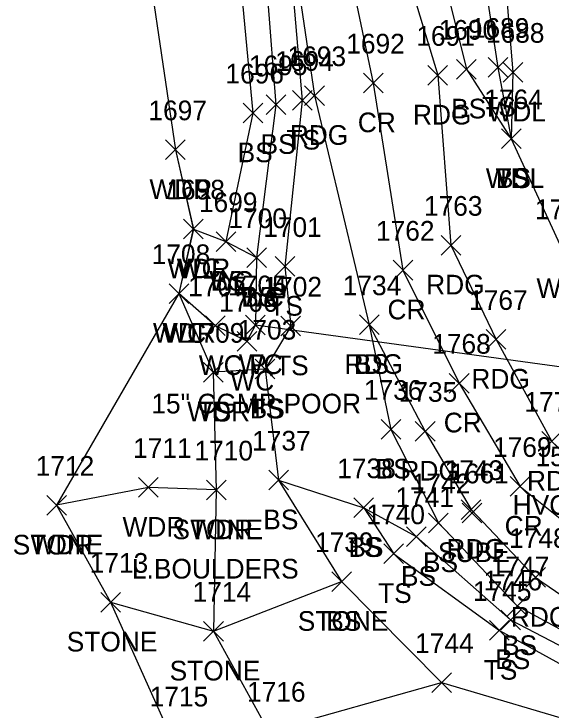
# Model space of a CAD drawing. Extents: x 1512665 to 1513714, y 110636 to 112816.
# Drawn here: x 1512664.6 to 1512719.2, y 110909.2 to 110980 of the extents above; entities that cross this region are included whole.
import ezdxf

# ---------------------------------------------------------------- set-up
doc = ezdxf.new("R2010")
doc.units = 0
for name, color, linetype in [('C_A', 7, 'Continuous'), ('D_A', 7, 'Continuous'), ('D_C', 7, 'Continuous'), ('D_I', 7, 'Continuous'), ('D_TIC', 7, 'Continuous'), ('DCP', 7, 'Continuous'), ('L_A', 7, 'Continuous'), ('L_C', 7, 'Continuous'), ('L_I', 7, 'Continuous'), ('L_TIC', 7, 'Continuous'), ('LASF', 7, 'Continuous'), ('LAWA', 7, 'Continuous'), ('LAWE', 7, 'Continuous'), ('LELB', 7, 'Continuous'), ('LSOGP', 7, 'Continuous'), ('P_A', 7, 'Continuous'), ('P_I', 7, 'Continuous'), ('P_TIC', 7, 'Continuous'), ('PEU', 7, 'Continuous'), ('PRC', 7, 'Continuous'), ('U_A', 7, 'Continuous'), ('U_I', 7, 'Continuous'), ('U_TIC', 7, 'Continuous')]:
    doc.layers.add(name, color=color, linetype=linetype)

msp = doc.modelspace()

# ---------------------------------------------------------------- linework, layer by layer
at = {"layer": 'D_TIC'}
for points in [[(1512688.113, 110947.38), (1512690.113, 110949.38)], [(1512690.113, 110947.38), (1512688.113, 110949.38)]]:
    msp.add_lwpolyline(points, dxfattribs=at)
at = {"layer": 'DCP'}
msp.add_lwpolyline([(1512689.113, 110948.38), (1512728.147, 110943.017)], dxfattribs=at)
at = {"layer": 'L_TIC'}
for points in [[(1512709.557, 110973.358), (1512711.557, 110975.358)], [(1512711.557, 110973.358), (1512709.557, 110975.358)], [(1512712.747, 110973.547), (1512714.747, 110975.547)], [(1512714.747, 110973.547), (1512712.747, 110975.547)], [(1512714.273, 110973.047), (1512716.273, 110975.047)], [(1512716.273, 110973.047), (1512714.273, 110975.047)], [(1512692.867, 110970.191), (1512694.867, 110972.191)], [(1512694.867, 110970.191), (1512692.867, 110972.191)], [(1512690.19, 110969.753), (1512692.19, 110971.753)], [(1512692.19, 110969.753), (1512690.19, 110971.753)], [(1512687.862, 110968.907), (1512689.862, 110970.907)], [(1512689.862, 110968.907), (1512687.862, 110970.907)], [(1512714.105, 110966.291), (1512716.105, 110968.291)], [(1512716.105, 110966.291), (1512714.105, 110968.291)], [(1512714.105, 110966.291), (1512716.105, 110968.291)], [(1512716.105, 110966.291), (1512714.105, 110968.291)], [(1512714.105, 110966.291), (1512716.105, 110968.291)], [(1512716.105, 110966.291), (1512714.105, 110968.291)], [(1512679.982, 110965.171), (1512681.982, 110967.171)], [(1512681.982, 110965.171), (1512679.982, 110967.171)], [(1512681.805, 110957.119), (1512683.805, 110959.119)], [(1512683.805, 110957.119), (1512681.805, 110959.119)], [(1512681.805, 110957.119), (1512683.805, 110959.119)], [(1512683.805, 110957.119), (1512681.805, 110959.119)], [(1512685.117, 110955.838), (1512687.117, 110957.838)], [(1512687.117, 110955.838), (1512685.117, 110957.838)], [(1512685.117, 110955.838), (1512687.117, 110957.838)], [(1512687.117, 110955.838), (1512685.117, 110957.838)], [(1512688.226, 110954.212), (1512690.226, 110956.212)], [(1512690.226, 110954.212), (1512688.226, 110956.212)], [(1512688.226, 110954.212), (1512690.226, 110956.212)], [(1512690.226, 110954.212), (1512688.226, 110956.212)], [(1512691.107, 110953.311), (1512693.107, 110955.311)], [(1512693.107, 110953.311), (1512691.107, 110955.311)], [(1512680.341, 110950.553), (1512682.341, 110952.553)], [(1512682.341, 110950.553), (1512680.341, 110952.553)], [(1512680.341, 110950.553), (1512682.341, 110952.553)], [(1512682.341, 110950.553), (1512680.341, 110952.553)], [(1512684.049, 110947.287), (1512686.049, 110949.287)], [(1512686.049, 110947.287), (1512684.049, 110949.287)], [(1512688.113, 110947.38), (1512690.113, 110949.38)], [(1512690.113, 110947.38), (1512688.113, 110949.38)], [(1512691.699, 110947.257), (1512693.699, 110949.257)], [(1512693.699, 110947.257), (1512691.699, 110949.257)], [(1512699.679, 110947.394), (1512701.679, 110949.394)], [(1512701.679, 110947.394), (1512699.679, 110949.394)], [(1512687.253, 110945.707), (1512689.253, 110947.707)], [(1512689.253, 110945.707), (1512687.253, 110947.707)], [(1512683.824, 110942.561), (1512685.824, 110944.561)], [(1512685.824, 110942.561), (1512683.824, 110944.561)], [(1512683.824, 110942.561), (1512685.824, 110944.561)], [(1512685.824, 110942.561), (1512683.824, 110944.561)], [(1512689.088, 110942.88), (1512691.088, 110944.88)], [(1512691.088, 110942.88), (1512689.088, 110944.88)], [(1512689.088, 110942.88), (1512691.088, 110944.88)], [(1512691.088, 110942.88), (1512689.088, 110944.88)], [(1512701.883, 110936.76), (1512703.883, 110938.76)], [(1512703.883, 110936.76), (1512701.883, 110938.76)], [(1512690.473, 110931.604), (1512692.473, 110933.604)], [(1512692.473, 110931.604), (1512690.473, 110933.604)], [(1512690.473, 110931.604), (1512692.473, 110933.604)], [(1512692.473, 110931.604), (1512690.473, 110933.604)], [(1512677.242, 110930.855), (1512679.242, 110932.855)], [(1512679.242, 110930.855), (1512677.242, 110932.855)], [(1512684.133, 110930.599), (1512686.133, 110932.599)], [(1512686.133, 110930.599), (1512684.133, 110932.599)], [(1512684.133, 110930.599), (1512686.133, 110932.599)], [(1512686.133, 110930.599), (1512684.133, 110932.599)], [(1512667.908, 110929.043), (1512669.908, 110931.043)], [(1512669.908, 110929.043), (1512667.908, 110931.043)], [(1512667.908, 110929.043), (1512669.908, 110931.043)], [(1512669.908, 110929.043), (1512667.908, 110931.043)], [(1512699.116, 110928.798), (1512701.116, 110930.798)], [(1512701.116, 110928.798), (1512699.116, 110930.798)], [(1512699.116, 110928.798), (1512701.116, 110930.798)], [(1512701.116, 110928.798), (1512699.116, 110930.798)], [(1512706.699, 110927.255), (1512708.699, 110929.255)], [(1512708.699, 110927.255), (1512706.699, 110929.255)], [(1512704.458, 110925.858), (1512706.458, 110927.858)], [(1512706.458, 110925.858), (1512704.458, 110927.858)], [(1512702.167, 110924.12), (1512704.167, 110926.12)], [(1512704.167, 110924.12), (1512702.167, 110926.12)], [(1512696.868, 110921.288), (1512698.868, 110923.288)], [(1512698.868, 110921.288), (1512696.868, 110923.288)], [(1512696.868, 110921.288), (1512698.868, 110923.288)], [(1512698.868, 110921.288), (1512696.868, 110923.288)], [(1512673.395, 110919.187), (1512675.395, 110921.187)], [(1512675.395, 110919.187), (1512673.395, 110921.187)], [(1512714.725, 110918.825), (1512716.725, 110920.825)], [(1512716.725, 110918.825), (1512714.725, 110920.825)], [(1512714.037, 110917.398), (1512716.037, 110919.398)], [(1512716.037, 110917.398), (1512714.037, 110919.398)], [(1512683.852, 110916.242), (1512685.852, 110918.242)], [(1512685.852, 110916.242), (1512683.852, 110918.242)], [(1512683.852, 110916.242), (1512685.852, 110918.242)], [(1512685.852, 110916.242), (1512683.852, 110918.242)], [(1512712.906, 110916.322), (1512714.906, 110918.322)], [(1512714.906, 110916.322), (1512712.906, 110918.322)], [(1512707.034, 110911.026), (1512709.034, 110913.026)], [(1512709.034, 110911.026), (1512707.034, 110913.026)], [(1512707.034, 110911.026), (1512709.034, 110913.026)], [(1512709.034, 110911.026), (1512707.034, 110913.026)], [(1512707.034, 110911.026), (1512709.034, 110913.026)], [(1512709.034, 110911.026), (1512707.034, 110913.026)]]:
    msp.add_lwpolyline(points, dxfattribs=at)
at = {"layer": 'LASF'}
for points in [[(1512685.133, 110931.599), (1512684.852, 110917.242), (1512690.439, 110907.088), (1512708.034, 110912.026)], [(1512668.908, 110930.043), (1512674.395, 110920.187), (1512684.852, 110917.242), (1512697.868, 110922.288), (1512708.034, 110912.026)]]:
    msp.add_lwpolyline(points, dxfattribs=at)
at = {"layer": 'LAWA'}
for points in [[(1512710.398, 111049.292), (1512711.412, 111016.721), (1512713.495, 110995.455), (1512715.273, 110974.047), (1512715.105, 110967.291), (1512720.25, 110956.119), (1512721.894, 110948.789)], [(1512677.498, 111048.509), (1512677.691, 111023.859), (1512677.106, 110992.557), (1512680.982, 110966.171), (1512682.805, 110958.119), (1512681.341, 110951.553), (1512684.824, 110943.561), (1512685.133, 110931.599), (1512678.242, 110931.855), (1512668.908, 110930.043)]]:
    msp.add_lwpolyline(points, dxfattribs=at)
at = {"layer": 'LAWE'}
msp.add_lwpolyline([(1512682.805, 110958.119), (1512686.117, 110956.838), (1512689.226, 110955.212), (1512689.113, 110948.38), (1512688.253, 110946.707), (1512685.049, 110948.287), (1512681.341, 110951.553)], dxfattribs=at)
at = {"layer": 'LELB'}
for points in [[(1512683.488, 111048.691), (1512684.809, 111024.958), (1512686.672, 110993.052), (1512688.862, 110969.907), (1512686.117, 110956.838)], [(1512685.96, 111048.51), (1512686.233, 111024.882), (1512689.497, 110992.601), (1512691.19, 110970.753), (1512689.226, 110955.212)], [(1512700.272, 111027.695), (1512705.64, 111023.998), (1512710.594, 110995.236), (1512713.747, 110974.547), (1512715.105, 110967.291)], [(1512705.64, 111023.998), (1512705.746, 110993.732), (1512710.557, 110974.358), (1512715.105, 110967.291)], [(1512692.043, 110992.513), (1512693.867, 110971.191), (1512692.107, 110954.311), (1512692.699, 110948.257), (1512690.088, 110943.88), (1512684.824, 110943.561)], [(1512700.679, 110948.394), (1512702.883, 110937.76), (1512707.699, 110928.255), (1512715.725, 110919.825), (1512729.364, 110912.396), (1512733.114, 110910.816), (1512749.564, 110901.484), (1512765.39, 110894.395), (1512774.129, 110890.874), (1512779.73, 110888.581), (1512784.329, 110885.95), (1512807.054, 110874.728), (1512832.029, 110862.151), (1512849.873, 110852.9), (1512877.541, 110837.789), (1512892.067, 110830.383), (1512907.918, 110822.224), (1512921.56, 110815.361), (1512936.611, 110807.627), (1512945.797, 110795.178), (1512949.896, 110789.739), (1512950.992, 110781.568)], [(1512690.088, 110943.88), (1512691.473, 110932.604), (1512700.116, 110929.798), (1512705.458, 110926.858), (1512715.037, 110918.398), (1512728.899, 110911.201)], [(1512691.473, 110932.604), (1512697.868, 110922.288)], [(1512700.116, 110929.798), (1512703.167, 110925.12), (1512713.906, 110917.322), (1512726.351, 110910.465)], [(1512708.034, 110912.026), (1512723.363, 110907.483)]]:
    msp.add_lwpolyline(points, dxfattribs=at)
at = {"layer": 'LSOGP'}
msp.add_lwpolyline([(1512785.102, 111051.822), (1512750.152, 111051.925), (1512743.477, 111053.431), (1512731.783, 111051.672), (1512710.4, 111049.29), (1512701.92, 111049.684), (1512693.667, 111049.351), (1512687.756, 111048.122), (1512685.961, 111048.512), (1512683.49, 111048.69), (1512677.501, 111048.505), (1512677.694, 111023.856), (1512677.105, 110992.56), (1512680.981, 110966.172), (1512682.803, 110958.121), (1512681.341, 110951.553), (1512668.914, 110930.043), (1512674.401, 110920.188), (1512680.495, 110906.602), (1512678.695, 110893.116), (1512677.751, 110879.676), (1512694.926, 110847.529)], dxfattribs=at)
at = {"layer": 'P_TIC'}
for points in [[(1512706.634, 110972.739), (1512708.634, 110974.739)], [(1512708.634, 110972.739), (1512706.634, 110974.739)], [(1512700.082, 110971.954), (1512702.082, 110973.954)], [(1512702.082, 110971.954), (1512700.082, 110973.954)], [(1512694.115, 110970.673), (1512696.115, 110972.673)], [(1512696.115, 110970.673), (1512694.115, 110972.673)], [(1512707.973, 110955.468), (1512709.973, 110957.468)], [(1512709.973, 110955.468), (1512707.973, 110957.468)], [(1512703.1, 110952.937), (1512705.1, 110954.937)], [(1512705.1, 110952.937), (1512703.1, 110954.937)], [(1512699.679, 110947.394), (1512701.679, 110949.394)], [(1512701.679, 110947.394), (1512699.679, 110949.394)], [(1512712.567, 110945.899), (1512714.567, 110947.899)], [(1512714.567, 110945.899), (1512712.567, 110947.899)], [(1512708.815, 110941.451), (1512710.815, 110943.451)], [(1512710.815, 110941.451), (1512708.815, 110943.451)], [(1512705.36, 110936.558), (1512707.36, 110938.558)], [(1512707.36, 110936.558), (1512705.36, 110938.558)], [(1512718.219, 110935.541), (1512720.219, 110937.541)], [(1512720.219, 110935.541), (1512718.219, 110937.541)], [(1512715.007, 110930.958), (1512717.007, 110932.958)], [(1512717.007, 110930.958), (1512715.007, 110932.958)], [(1512710.027, 110928.611), (1512712.027, 110930.611)], [(1512712.027, 110928.611), (1512710.027, 110930.611)], [(1512716.579, 110921.712), (1512718.579, 110923.712)], [(1512718.579, 110921.712), (1512716.579, 110923.712)]]:
    msp.add_lwpolyline(points, dxfattribs=at)
at = {"layer": 'PEU'}
for points in [[(1512701.918, 111049.687), (1512700.272, 111027.695), (1512701.575, 110993.777), (1512707.634, 110973.739), (1512708.973, 110956.468), (1512713.567, 110946.899), (1512719.219, 110936.541), (1512726.895, 110929.376), (1512741.614, 110919.596), (1512758.159, 110912.379), (1512787.354, 110896.005), (1512813.053, 110887.984), (1512838.367, 110874.777), (1512855.917, 110864.835), (1512882.817, 110848.349), (1512898.24, 110841.366), (1512913.486, 110833.402), (1512927.92, 110827.382), (1512944.462, 110817.212), (1512962.879, 110803.833), (1512982.126, 110789.052), (1512997.253, 110777.445), (1513011.324, 110770.561), (1513024.004, 110765.991)], [(1512687.754, 111048.122), (1512689.183, 111024.566), (1512692.043, 110992.513), (1512695.115, 110971.673), (1512700.679, 110948.394), (1512706.36, 110937.558), (1512711.027, 110929.611), (1512717.579, 110922.712), (1512730.524, 110913.856), (1512733.936, 110912.107), (1512750.227, 110902.862), (1512766.309, 110896.481), (1512784.353, 110887.756), (1512808.175, 110876.475), (1512833.242, 110864.023), (1512850.684, 110854.903), (1512878.017, 110839.243), (1512892.939, 110831.721), (1512908.545, 110823.763), (1512922.462, 110816.848)]]:
    msp.add_lwpolyline(points, dxfattribs=at)
at = {"layer": 'PRC'}
msp.add_lwpolyline([(1512693.666, 111049.349), (1512695.615, 111024.361), (1512696.792, 110993.278), (1512701.082, 110972.954), (1512704.1, 110953.937), (1512709.815, 110942.451), (1512716.007, 110931.958), (1512724.465, 110925.17), (1512739.889, 110914.845), (1512755.508, 110906.438), (1512786.549, 110892.535), (1512810.306, 110881.658), (1512835.154, 110868.413), (1512852.559, 110858.813), (1512880.606, 110843.331), (1512895.518, 110835.809), (1512910.919, 110828.697), (1512924.695, 110822.052)], dxfattribs=at)
at = {"layer": 'U_TIC'}
for points in [[(1512710.126, 110928.275), (1512712.126, 110930.275)], [(1512712.126, 110928.275), (1512710.126, 110930.275)]]:
    msp.add_lwpolyline(points, dxfattribs=at)

# ---------------------------------------------------------------- texts
at = {"layer": 'C_A'}
msp.add_text('HVCTRL', height=2, dxfattribs=at).set_placement((1512715.25, 110929.076))
at = {"layer": 'D_A'}
msp.add_text('P', height=2, dxfattribs=at).set_placement((1512688.491, 110943.38))
at = {"layer": 'D_C'}
for p in [(1512678.538, 110939.38), (1512717.572, 110934.017)]:
    msp.add_text('15" CGMP POOR', height=2, dxfattribs=at).set_placement(p)
at = {"layer": 'D_I'}
msp.add_text('1705', height=2, dxfattribs=at).set_placement((1512686.341, 110951.38))
at = {"layer": 'L_A'}
for s, p in [('TS', (1512712.156, 110969.547)), ('BS', (1512708.998, 110969.358)), ('WDL', (1512712.69, 110969.047)), ('TS', (1512692.276, 110966.191)), ('BS', (1512689.631, 110965.753)), ('BS', (1512687.302, 110964.907)), ('WDL', (1512712.522, 110962.291)), ('TS', (1512713.514, 110962.291)), ('BS', (1512713.546, 110962.291)), ('WDR', (1512678.344, 110961.171)), ('WC', (1512681.112, 110953.119)), ('WDR', (1512680.167, 110953.119)), ('WC', (1512684.424, 110951.838)), ('BS', (1512684.558, 110951.838)), ('WDL', (1512717.668, 110951.119)), ('WC', (1512687.533, 110950.212)), ('BS', (1512687.667, 110950.212)), ('TS', (1512690.516, 110949.311)), ('WDR', (1512678.703, 110946.553)), ('WC', (1512679.648, 110946.553)), ('WC', (1512683.356, 110943.287)), ('WC', (1512687.42, 110943.38)), ('TS', (1512691.109, 110943.257)), ('BS', (1512699.12, 110943.394)), ('WC', (1512686.561, 110941.707)), ('WDR', (1512682.186, 110938.561)), ('TS', (1512683.233, 110938.561)), ('TS', (1512688.497, 110938.88)), ('BS', (1512688.529, 110938.88)), ('BS', (1512701.324, 110932.76)), ('BS', (1512689.914, 110927.604)), ('BS', (1512689.914, 110927.604)), ('WDR', (1512675.605, 110926.855)), ('STONE', (1512680.677, 110926.599)), ('WDR', (1512682.495, 110926.599)), ('STONE', (1512664.451, 110925.043)), ('WDR', (1512666.27, 110925.043)), ('TS', (1512698.525, 110924.798)), ('BS', (1512698.557, 110924.798)), ('BS', (1512706.14, 110923.255)), ('BS', (1512703.899, 110921.858)), ('TS', (1512701.577, 110920.12)), ('STONE', (1512693.412, 110917.288)), ('BS', (1512696.309, 110917.288)), ('STONE', (1512669.939, 110915.187)), ('BS', (1512714.166, 110914.825)), ('BS', (1512713.478, 110913.398)), ('STONE', (1512680.396, 110912.242)), ('STONE', (1512680.396, 110912.242)), ('TS', (1512712.315, 110912.322))]:
    msp.add_text(s, height=2, dxfattribs=at).set_placement(p)
at = {"layer": 'L_C'}
msp.add_text('L.BOULDERS', height=2, dxfattribs=at).set_placement((1512676.566, 110922.599))
at = {"layer": 'L_I'}
for s, p in [('1690', (1512707.73, 110977.358)), ('1689', (1512710.999, 110977.547)), ('1688', (1512712.532, 110977.047)), ('1695', (1512688.45, 110973.753)), ('1694', (1512691.126, 110974.191)), ('1696', (1512686.066, 110972.907)), ('1764', (1512712.365, 110970.291)), ('1764', (1512712.365, 110970.291)), ('1764', (1512712.365, 110970.291)), ('1697', (1512678.241, 110969.171)), ('1698', (1512680.065, 110961.119)), ('1698', (1512680.065, 110961.119)), ('1699', (1512683.369, 110959.838)), ('1699', (1512683.369, 110959.838)), ('1765', (1512717.51, 110959.119)), ('1700', (1512686.368, 110958.212)), ('1700', (1512686.368, 110958.212)), ('1701', (1512689.902, 110957.311)), ('1708', (1512678.569, 110954.553)), ('1708', (1512678.569, 110954.553)), ('1707', (1512682.277, 110951.287)), ('1704', (1512686.341, 110951.38)), ('1702', (1512689.928, 110951.257)), ('1734', (1512697.986, 110951.394)), ('1706', (1512685.427, 110949.707)), ('1703', (1512687.316, 110946.88)), ('1703', (1512687.316, 110946.88)), ('1709', (1512682.044, 110946.561)), ('1709', (1512682.044, 110946.561)), ('1736', (1512700.135, 110940.76)), ('1737', (1512688.78, 110935.604)), ('1737', (1512688.78, 110935.604)), ('1711', (1512676.683, 110934.855)), ('1710', (1512682.921, 110934.599)), ('1710', (1512682.921, 110934.599)), ('1712', (1512666.782, 110933.043)), ('1712', (1512666.782, 110933.043)), ('1738', (1512697.423, 110932.798)), ('1738', (1512697.423, 110932.798)), ('1742', (1512705.006, 110931.255)), ('1741', (1512703.332, 110929.858)), ('1740', (1512700.388, 110928.12)), ('1739', (1512695.168, 110925.288)), ('1739', (1512695.168, 110925.288)), ('1713', (1512672.269, 110923.187)), ('1747', (1512713.032, 110922.825)), ('1746', (1512712.289, 110921.398)), ('1714', (1512682.726, 110920.242)), ('1714', (1512682.726, 110920.242)), ('1745', (1512711.213, 110920.322)), ('1744', (1512705.341, 110915.026)), ('1744', (1512705.341, 110915.026)), ('1744', (1512705.341, 110915.026)), ('1716', (1512688.258, 110910.088)), ('1716', (1512688.258, 110910.088)), ('1715', (1512678.365, 110909.601))]:
    msp.add_text(s, height=2, dxfattribs=at).set_placement(p)
at = {"layer": 'P_A'}
for s, p in [('RDG', (1512705.122, 110968.739)), ('CR', (1512699.515, 110967.954)), ('RDG', (1512692.603, 110966.673)), ('RDG', (1512706.461, 110951.468)), ('CR', (1512702.533, 110948.937)), ('RDG', (1512698.167, 110943.394)), ('RDG', (1512711.055, 110941.899)), ('CR', (1512708.248, 110937.451)), ('RDG', (1512703.849, 110932.558)), ('RDG', (1512716.707, 110931.541)), ('CR', (1512714.44, 110926.958)), ('RDG', (1512708.515, 110924.611)), ('RDG', (1512715.067, 110917.712))]:
    msp.add_text(s, height=2, dxfattribs=at).set_placement(p)
at = {"layer": 'P_I'}
for s, p in [('1691', (1512705.461, 110976.739)), ('1692', (1512698.341, 110975.954)), ('1693', (1512692.375, 110974.673)), ('1763', (1512706.233, 110959.468)), ('1762', (1512701.36, 110956.937)), ('1734', (1512697.986, 110951.394)), ('1767', (1512710.827, 110949.899)), ('1768', (1512707.074, 110945.451)), ('1735', (1512703.668, 110940.558)), ('1770', (1512716.44, 110939.541)), ('1769', (1512713.259, 110934.958)), ('1743', (1512708.334, 110932.611)), ('1748', (1512714.886, 110925.712))]:
    msp.add_text(s, height=2, dxfattribs=at).set_placement(p)
at = {"layer": 'U_A'}
msp.add_text('SUBE', height=2, dxfattribs=at).set_placement((1512707.662, 110924.275))
at = {"layer": 'U_I'}
msp.add_text('1661', height=2, dxfattribs=at).set_placement((1512708.906, 110932.275))

doc.saveas('drawing.dxf')
